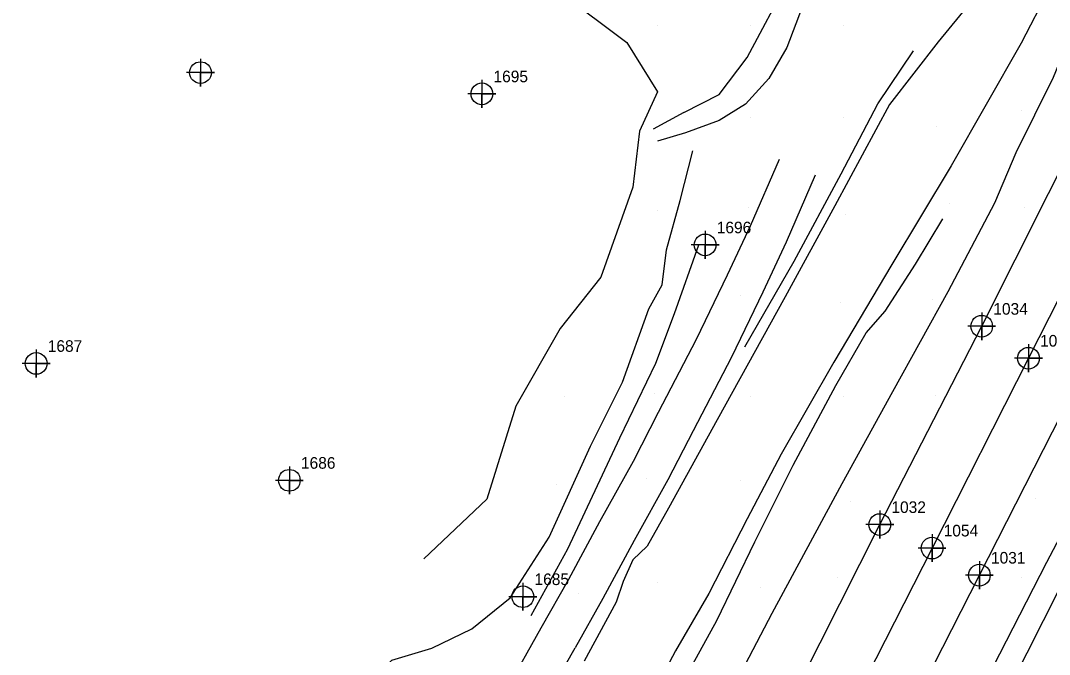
# Model space of a CAD drawing. Extents: x 2062781 to 2066835, y 358981 to 366501.
# Drawn here: x 2063402.2 to 2063623.8, y 360511.8 to 360648.4 of the extents above; entities that cross this region are included whole.
import ezdxf

# ---------------------------------------------------------------- set-up
doc = ezdxf.new("R2010")
doc.units = 0
for name, color, linetype in [('Exist DTM Crownline', 7, 'Continuous'), ('Exist DTM Crownline Cogo Number', 7, 'Continuous'), ('Exist DTM Crownline Cogo Point CELL', 7, 'Continuous'), ('Exist DTM Regular Point CELL', 7, 'Continuous'), ('Exist DTM Regular Point Cogo Number', 7, 'Continuous'), ('Exist Roads EOP', 7, 'Continuous'), ('Exist Roads EOP Cogo Number', 7, 'Continuous'), ('Exist Roads EOP Cogo Point CELL', 7, 'Continuous'), ('PH Exist DTM Breakline', 7, 'Continuous'), ('PH Exist DTM Point', 7, 'Continuous')]:
    doc.layers.add(name, color=color, linetype=linetype)

msp = doc.modelspace()

# ---------------------------------------------------------------- linework, layer by layer
at = {"layer": 'Exist DTM Crownline'}
msp.add_lwpolyline([(2063750.55, 360833.69), (2063727.84, 360789.3), (2063705.93, 360746.41), (2063683.92, 360702.88), (2063663.24, 360662.2), (2063641.44, 360619.31), (2063619.27, 360575.63), (2063598.51, 360534.74), (2063576.26, 360491.01), (2063554.11, 360448.07), (2063531.69, 360403.69), (2063510.6, 360362.17), (2063489.74, 360321.58), (2063468.62, 360279.83), (2063447.14, 360237.46), (2063426.34, 360196.56), (2063406.83, 360158.2), (2063384.9, 360114.87), (2063362.69, 360071.39), (2063342.05, 360030.63), (2063319.97, 359987.39), (2063296.38, 359941.39)], dxfattribs=at)
at = {"layer": 'Exist DTM Crownline Cogo Point CELL'}
for points in [[(2063619.27, 360578.63), (2063619.27, 360572.63), (2063619.27, 360575.63), (2063622.27, 360575.63), (2063616.27, 360575.63)], [(2063619.27, 360578.63), (2063619.27, 360572.63), (2063619.27, 360575.63), (2063622.27, 360575.63), (2063616.27, 360575.63)], [(2063619.27, 360578.63), (2063619.27, 360572.63), (2063619.27, 360575.63), (2063622.27, 360575.63), (2063616.27, 360575.63)], [(2063598.51, 360537.74), (2063598.51, 360531.74), (2063598.51, 360534.74), (2063601.51, 360534.74), (2063595.51, 360534.74)], [(2063598.51, 360537.74), (2063598.51, 360531.74), (2063598.51, 360534.74), (2063601.51, 360534.74), (2063595.51, 360534.74)], [(2063598.51, 360537.74), (2063598.51, 360531.74), (2063598.51, 360534.74), (2063601.51, 360534.74), (2063595.51, 360534.74)]]:
    msp.add_lwpolyline(points, dxfattribs=at)
for centre in [(2063619.27, 360575.63), (2063619.27, 360575.63), (2063619.27, 360575.63), (2063598.51, 360534.74), (2063598.51, 360534.74), (2063598.51, 360534.74)]:
    msp.add_circle(centre, 2.34, dxfattribs=at)
at = {"layer": 'Exist DTM Regular Point CELL'}
for points in [[(2063440.93, 360640.14), (2063440.93, 360634.14), (2063440.93, 360637.14), (2063443.93, 360637.14), (2063437.93, 360637.14)], [(2063501.54, 360635.57), (2063501.54, 360629.57), (2063501.54, 360632.57), (2063504.54, 360632.57), (2063498.54, 360632.57)], [(2063549.63, 360603.03), (2063549.63, 360597.03), (2063549.63, 360600.03), (2063552.63, 360600.03), (2063546.63, 360600.03)], [(2063405.53, 360577.5), (2063405.53, 360571.5), (2063405.53, 360574.5), (2063408.53, 360574.5), (2063402.53, 360574.5)], [(2063460.07, 360552.32), (2063460.07, 360546.32), (2063460.07, 360549.32), (2063463.07, 360549.32), (2063457.07, 360549.32)], [(2063510.38, 360527.26), (2063510.38, 360521.26), (2063510.38, 360524.26), (2063513.38, 360524.26), (2063507.38, 360524.26)]]:
    msp.add_lwpolyline(points, dxfattribs=at)
for centre in [(2063440.93, 360637.14), (2063501.54, 360632.57), (2063549.63, 360600.03), (2063405.53, 360574.5), (2063460.07, 360549.32), (2063510.38, 360524.26)]:
    msp.add_circle(centre, 2.34, dxfattribs=at)
at = {"layer": 'Exist Roads EOP'}
for points in [[(2063286.47, 359947.64), (2063309.41, 359993.28), (2063331.5, 360036.62), (2063353.47, 360079.37), (2063374.09, 360120.61), (2063394.89, 360165.38), (2063417.4, 360208.71), (2063436.23, 360246.03), (2063449.27, 360270.89), (2063451.38, 360272.28), (2063457.84, 360285.06), (2063479.58, 360327.99), (2063500.63, 360369.12), (2063521.45, 360410.21), (2063543.5, 360453.45), (2063565.77, 360497.25), (2063587.25, 360539.79), (2063609.2, 360582.5), (2063630.76, 360625.39), (2063652.41, 360668.3), (2063674.4, 360710.54), (2063695.41, 360752.05), (2063717.28, 360794.95), (2063739.23, 360837.72)], [(2063307.08, 359936.09), (2063330.79, 359982.25), (2063353.21, 360026.63), (2063373.94, 360067.35), (2063395.33, 360109.66), (2063417.3, 360152.86), (2063438.53, 360194.57), (2063458.78, 360234.01), (2063479.37, 360275.02), (2063500.83, 360316.36), (2063521.71, 360358), (2063542.56, 360398.65), (2063564.98, 360442.66), (2063586.95, 360486.19), (2063608.7, 360528.89), (2063630.33, 360571.32), (2063652.02, 360613.69), (2063674.28, 360656.66), (2063695.45, 360699.25), (2063716.63, 360740.88), (2063738.76, 360783.94), (2063760.61, 360827.22)]]:
    msp.add_lwpolyline(points, dxfattribs=at)
at = {"layer": 'Exist Roads EOP Cogo Point CELL'}
for points in [[(2063609.2, 360585.5), (2063609.2, 360579.5), (2063609.2, 360582.5), (2063612.2, 360582.5), (2063606.2, 360582.5)], [(2063609.2, 360585.5), (2063609.2, 360579.5), (2063609.2, 360582.5), (2063612.2, 360582.5), (2063606.2, 360582.5)], [(2063609.2, 360585.5), (2063609.2, 360579.5), (2063609.2, 360582.5), (2063612.2, 360582.5), (2063606.2, 360582.5)], [(2063587.25, 360542.79), (2063587.25, 360536.79), (2063587.25, 360539.79), (2063590.25, 360539.79), (2063584.25, 360539.79)], [(2063587.25, 360542.79), (2063587.25, 360536.79), (2063587.25, 360539.79), (2063590.25, 360539.79), (2063584.25, 360539.79)], [(2063587.25, 360542.79), (2063587.25, 360536.79), (2063587.25, 360539.79), (2063590.25, 360539.79), (2063584.25, 360539.79)], [(2063608.7, 360531.89), (2063608.7, 360525.89), (2063608.7, 360528.89), (2063611.7, 360528.89), (2063605.7, 360528.89)], [(2063608.7, 360531.89), (2063608.7, 360525.89), (2063608.7, 360528.89), (2063611.7, 360528.89), (2063605.7, 360528.89)], [(2063608.7, 360531.89), (2063608.7, 360525.89), (2063608.7, 360528.89), (2063611.7, 360528.89), (2063605.7, 360528.89)]]:
    msp.add_lwpolyline(points, dxfattribs=at)
for centre in [(2063609.2, 360582.5), (2063609.2, 360582.5), (2063609.2, 360582.5), (2063587.25, 360539.79), (2063587.25, 360539.79), (2063587.25, 360539.79), (2063608.7, 360528.89), (2063608.7, 360528.89), (2063608.7, 360528.89)]:
    msp.add_circle(centre, 2.34, dxfattribs=at)
at = {"layer": 'PH Exist DTM Breakline'}
for points in [[(2063398.94, 360747.31), (2063419.92, 360731.98), (2063442.95, 360715.96), (2063467.66, 360699.76), (2063485.8, 360678.5), (2063502, 360662.67), (2063518.48, 360654.42), (2063532.76, 360643.6), (2063539.4, 360633.02), (2063535.52, 360624.56), (2063534.04, 360612.46), (2063527.19, 360593.09), (2063518.43, 360582.03), (2063508.89, 360565.29), (2063502.6, 360545.3), (2063489.07, 360532.38)], [(2063545.03, 360628.54), (2063552.68, 360632.43), (2063558.66, 360640.41), (2063567.65, 360657.29), (2063576.88, 360677.43), (2063584.37, 360693.7), (2063589.46, 360704.44), (2063591.91, 360712.71), (2063592.3, 360720.07), (2063591.64, 360725.43), (2063588.81, 360730.24), (2063580.61, 360739.67)], [(2063594.6, 360706.53), (2063589.37, 360691.9), (2063582.71, 360678.1), (2063574.4, 360661.29), (2063570.55, 360651.21), (2063567.21, 360642.57), (2063563.36, 360635.87), (2063558.32, 360630.34), (2063552.62, 360626.8), (2063545.39, 360624.15), (2063539.35, 360622.39)], [(2063609.05, 360655.06), (2063599.8, 360643.76), (2063589.34, 360630.31), (2063577.55, 360608.43), (2063566.89, 360588.88), (2063552.19, 360562.35), (2063541.76, 360543.35), (2063537.15, 360535.13), (2063534.06, 360532.18), (2063531.96, 360527.5), (2063530.5, 360523.11), (2063523.54, 360510.37)], [(2063623.67, 360655.08), (2063617.69, 360643.47), (2063602.63, 360617.04), (2063589.87, 360595.83), (2063577.35, 360574.75), (2063566.03, 360554.96), (2063558.71, 360541), (2063550.41, 360524.93), (2063543.22, 360512.56), (2063539.25, 360504.97), (2063535.55, 360498.08)], [(2063550.93, 360495.58), (2063564.1, 360520.72), (2063579.12, 360548.62), (2063590.06, 360568.48), (2063601.99, 360589.99), (2063612, 360609.13), (2063616.64, 360619.97), (2063624.65, 360636.18), (2063627.49, 360643.01), (2063628.6, 360649.27)], [(2063558.15, 360578.1), (2063568.81, 360596.56), (2063578.93, 360615.36), (2063586.82, 360630.45), (2063594.52, 360641.87)], [(2063545.03, 360628.54), (2063538.43, 360625)], [(2063673.2, 360628.41), (2063666.46, 360622.45), (2063658.03, 360610.25), (2063648.21, 360585.78), (2063638.38, 360560.57), (2063623.17, 360531.61), (2063608.67, 360503.34), (2063593.82, 360472.64)], [(2063595.78, 360466.86), (2063608.62, 360491.59), (2063625.97, 360525.95), (2063644.84, 360561.16), (2063661.93, 360596.89), (2063675.19, 360624.43)], [(2063507.65, 360523.99), (2063516.01, 360537.06), (2063524.92, 360556.66), (2063531.84, 360570.45), (2063537.53, 360586.26), (2063540.35, 360591.4), (2063541.29, 360598.95), (2063544.28, 360609.62), (2063547.01, 360620.27)], [(2063565.56, 360618.44), (2063559.35, 360604.1), (2063554.4, 360593.5), (2063547.7, 360579.65), (2063539.5, 360563.9), (2063534.1, 360553.41), (2063526.88, 360540.41), (2063520.18, 360527.97), (2063514.24, 360517.45)], [(2063573.36, 360615.06), (2063567.1, 360600.62), (2063562.08, 360589.85), (2063555.3, 360575.84), (2063547.05, 360560), (2063541.6, 360549.4), (2063534.33, 360536.33), (2063527.62, 360523.87), (2063521.64, 360513.27)], [(2063539.87, 360496.82), (2063552.14, 360519.16), (2063560.34, 360536.1), (2063568.56, 360552.59), (2063577.81, 360569.74), (2063584.29, 360581.11), (2063588.41, 360585.78), (2063594.95, 360595.87), (2063600.8, 360605.65)], [(2063548.19, 360599.95), (2063542.99, 360585.21), (2063538.94, 360574.49), (2063531.21, 360558.42), (2063519.95, 360534.46), (2063512.12, 360520.14)], [(2063398.3, 360440.53), (2063408.35, 360447.99), (2063423.34, 360452.35), (2063438.25, 360453.05), (2063449.5, 360451.24), (2063454.3, 360452.53), (2063462.66, 360456.16), (2063468.11, 360464.15), (2063475.48, 360476.72), (2063480.71, 360486.2), (2063485.59, 360496.42), (2063483.71, 360500.22), (2063476.66, 360505.31), (2063482.16, 360510.59), (2063490.74, 360513.18), (2063499.38, 360517.34), (2063507.65, 360523.99)], [(2063514.24, 360517.45), (2063506.81, 360504.26), (2063498.88, 360489.63), (2063491.1, 360476.82), (2063484.14, 360464.66), (2063474.28, 360447.48), (2063465.28, 360432.44), (2063456.53, 360417.68), (2063439.65, 360392.9), (2063428.77, 360375.55), (2063417.26, 360355.3), (2063404.49, 360332.55), (2063393.83, 360312.89), (2063383, 360291.8), (2063377.12, 360279.21)], [(2063402.4, 360290.93), (2063415.3, 360316.9), (2063428.18, 360343.42), (2063440.82, 360369.89), (2063453.55, 360394.63), (2063463.55, 360413.3), (2063470.82, 360425.75), (2063482, 360444.92), (2063491.73, 360462.27), (2063500.44, 360476.82), (2063510.57, 360493.81), (2063521.64, 360513.27)]]:
    msp.add_lwpolyline(points, dxfattribs=at)
at = {"layer": 'PH Exist DTM Point'}
for p, q in [((2063539.37, 360647.39), (2063539.37, 360647.39)), ((2063559.37, 360647.39), (2063559.37, 360647.39)), ((2063579.37, 360647.39), (2063579.37, 360647.39)), ((2063559.37, 360627.39), (2063559.37, 360627.39)), ((2063579.37, 360627.39), (2063579.37, 360627.39)), ((2063617.68, 360628.96), (2063617.68, 360628.96)), ((2063599.4, 360625.52), (2063599.4, 360625.52)), ((2063539.36, 360607.4), (2063539.36, 360607.4)), ((2063558.93, 360607.99), (2063558.93, 360607.99)), ((2063602.32, 360608.98), (2063602.32, 360608.98)), ((2063618.47, 360608.17), (2063618.47, 360608.17)), ((2063579.76, 360606.57), (2063579.76, 360606.57)), ((2063557.32, 360589.16), (2063557.32, 360589.16)), ((2063578.81, 360587.67), (2063578.81, 360587.67)), ((2063598.59, 360588.25), (2063598.59, 360588.25)), ((2063519.37, 360567.39), (2063519.37, 360567.39)), ((2063538.83, 360567.98), (2063538.83, 360567.98)), ((2063559.37, 360567.39), (2063559.37, 360567.39)), ((2063579.37, 360567.39), (2063579.37, 360567.39)), ((2063599.19, 360567.58), (2063599.19, 360567.58)), ((2063537.1, 360549.76), (2063537.1, 360549.76)), ((2063557.15, 360549.36), (2063557.15, 360549.36)), ((2063517.72, 360548.42), (2063517.72, 360548.42)), ((2063620.76, 360545.5), (2063620.76, 360545.5)), ((2063580.99, 360544.84), (2063580.99, 360544.84)), ((2063539.37, 360527.39), (2063539.37, 360527.39)), ((2063578.13, 360528.31), (2063578.13, 360528.31)), ((2063617.75, 360528.44), (2063617.75, 360528.44)), ((2063561.51, 360526.3), (2063561.51, 360526.3)), ((2063522.39, 360524.9), (2063522.39, 360524.9))]:
    msp.add_line(p, q, dxfattribs=at)

# ---------------------------------------------------------------- texts
at = {"layer": 'Exist DTM Crownline Cogo Number'}
for s, p in [('1053', (2063621.77, 360578.13)), ('1053', (2063621.77, 360578.13)), ('1053', (2063621.77, 360578.13)), ('1054', (2063601.01, 360537.24)), ('1054', (2063601.01, 360537.24)), ('1054', (2063601.01, 360537.24))]:
    msp.add_text(s, height=2.5, dxfattribs=at).set_placement(p)
at = {"layer": 'Exist DTM Regular Point Cogo Number'}
for s, p in [('1695', (2063504.04, 360635.07)), ('1695', (2063504.04, 360635.07)), ('1695', (2063504.04, 360635.07)), ('1696', (2063552.13, 360602.53)), ('1696', (2063552.13, 360602.53)), ('1696', (2063552.13, 360602.53)), ('1687', (2063408.03, 360577)), ('1687', (2063408.03, 360577)), ('1687', (2063408.03, 360577)), ('1686', (2063462.57, 360551.82)), ('1686', (2063462.57, 360551.82)), ('1686', (2063462.57, 360551.82)), ('1685', (2063512.88, 360526.76)), ('1685', (2063512.88, 360526.76)), ('1685', (2063512.88, 360526.76))]:
    msp.add_text(s, height=2.5, dxfattribs=at).set_placement(p)
at = {"layer": 'Exist Roads EOP Cogo Number'}
for s, p in [('1034', (2063611.7, 360585)), ('1034', (2063611.7, 360585)), ('1034', (2063611.7, 360585)), ('1032', (2063589.75, 360542.29)), ('1032', (2063589.75, 360542.29)), ('1032', (2063589.75, 360542.29)), ('1031', (2063611.2, 360531.39)), ('1031', (2063611.2, 360531.39)), ('1031', (2063611.2, 360531.39))]:
    msp.add_text(s, height=2.5, dxfattribs=at).set_placement(p)

doc.saveas('drawing.dxf')
